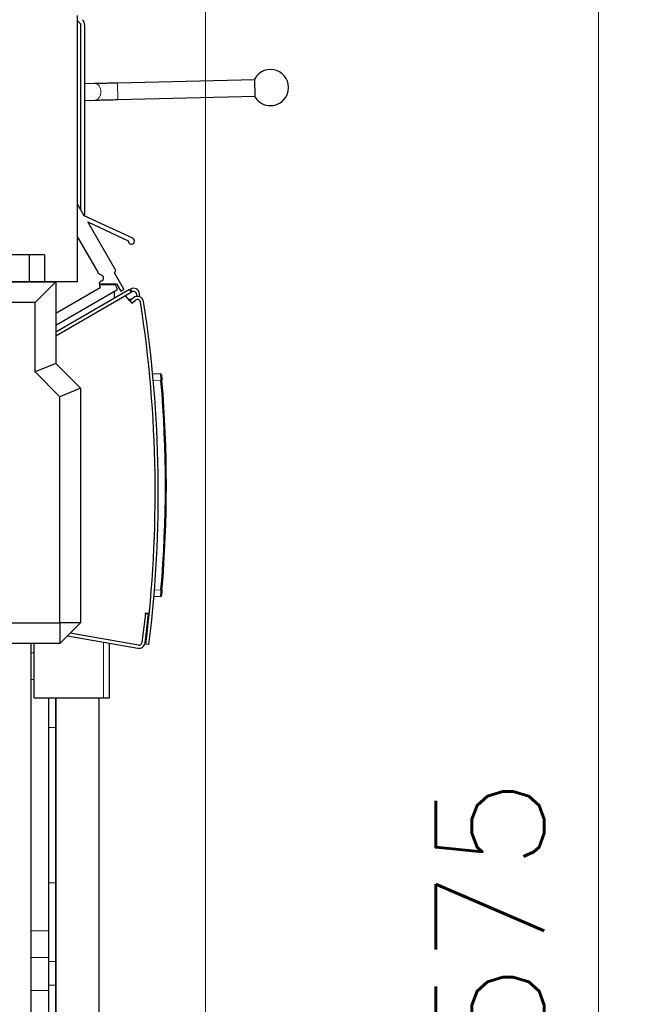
# Model space of a CAD drawing. Header units: inches. Extents: x 0 to 17820, y -10 to 12600.
# Tile 272 of 339: x 9502 to 10093, y 9316 to 10270. Entities that reach past the tile are written whole.
import ezdxf

# ---------------------------------------------------------------- set-up
doc = ezdxf.new("R2010")
doc.units = ezdxf.units.IN
doc.layers.add('1', color=7, linetype='Continuous', true_color=0xffffff)
doc.layers.add('254', color=7, linetype='Continuous', true_color=0xffffff)
doc.styles.add('latin_extended', font='simplex.shx')
doc.dimstyles.get("Standard").update_dxf_attribs({"dimtxt": 0.18, "dimasz": 0.18, "dimexe": 0.18, "dimexo": 0.0625, "dimgap": 0.09, "dimtad": 0, "dimtih": 1, "dimtoh": 1, "dimdec": 4, "dimzin": 0, "dimdsep": 46, "dimtxsty": 'Standard', "dimcen": 0.09, "dimadec": 0, "dimazin": 0, "dimtfac": 1, "dimtdec": 4, "dimtofl": 0, "dimtmove": 0, "dimatfit": 3, "dimfxl": 1, "dimtolj": 1, "dimtzin": 0, "dimarcsym": 0})

# ---------------------------------------------------------------- blocks, each defined once
blk = doc.blocks.new('_U3')
at = {"layer": '254', "color": 3, "linetype": 'Continuous', "lineweight": 13, "transparency": 16777216}
for p, q in [((7293.66, 10134.7), (7293.66, 11650.4)), ((9682.22, 8812.79), (9682.22, 11650.4)), ((7398.66, 11620.4), (9577.22, 11620.4))]:
    blk.add_line(p, q, dxfattribs=at)
at = {"layer": '254', "color": 3, "transparency": 16777216}
for points in [[(7398.66, 11637.9), (7398.66, 11602.9), (7293.66, 11620.4)], [(9577.22, 11602.9), (9577.22, 11637.9), (9682.22, 11620.4)]]:
    blk.add_solid(points, dxfattribs=at)
at = {"layer": 'Defpoints', "color": 0, "transparency": 16777216}
for p in [(9682.22, 11620.4), (7293.66, 10104.7), (9682.22, 8782.79)]:
    blk.add_point(p, dxfattribs=at)
at = {"layer": '254', "color": 2, "lineweight": 13, "transparency": 16777216, "insert": (8305.44, 11777.9), "char_height": 105, "attachment_point": 1, "style": 'latin_extended'}
blk.add_mtext('\\A1;2389', dxfattribs=at)
blk = doc.blocks.new('_U10')
at = {"layer": '254', "color": 3, "linetype": 'Continuous', "lineweight": 13, "transparency": 16777216}
for p, q in [((9387.37, 11148.4), (10092.85, 11148.4)), ((10062.85, 11043.4), (10062.85, 7677.9)), ((9033.32, 7572.9), (10092.85, 7572.9))]:
    blk.add_line(p, q, dxfattribs=at)
at = {"layer": '254', "color": 3, "transparency": 16777216}
for points in [[(10080.35, 11043.4), (10045.35, 11043.4), (10062.85, 11148.4)], [(10045.35, 7677.9), (10080.35, 7677.9), (10062.85, 7572.9)]]:
    blk.add_solid(points, dxfattribs=at)
at = {"layer": 'Defpoints', "color": 0, "transparency": 16777216}
for p in [(9357.37, 11148.4), (9003.32, 7572.9), (10062.85, 7572.9)]:
    blk.add_point(p, dxfattribs=at)
at = {"layer": '254', "color": 2, "lineweight": 13, "transparency": 16777216, "insert": (9905.35, 9175.65), "char_height": 105, "attachment_point": 1, "rotation": 90, "style": 'latin_extended'}
blk.add_mtext('\\A1;3575', dxfattribs=at)

msp = doc.modelspace()

# ---------------------------------------------------------------- linework, layer by layer
at = {"layer": '1', "color": 2, "linetype": 'Continuous', "lineweight": 25}
for p, q in [((9558.171, 10268.931), (9561.172, 10265.931)), ((9558.172, 10015.983), (9558.172, 10273.983)), ((9561.172, 10265.931), (9561.172, 10085.985)), ((9565.172, 10079.746), (9565.172, 10264.274)), ((9729.88, 10211.772), (9596.92, 10208.516)), ((9730.296, 10194.777), (9729.856, 10212.772)), ((9574.743, 10207.988), (9565.171, 10207.77)), ((9565.171, 10191.766), (9575.108, 10191.992)), ((9597.312, 10192.521), (9730.272, 10195.777)), ((9564.623, 10079.998), (9558.172, 10091.186)), ((9611.587, 10058.135), (9564.623, 10079.998)), ((9568.1, 10073.968), (9607.335, 10055.703)), ((9595.255, 10026.873), (9568.1, 10073.968)), ((9558.172, 10059.155), (9577.761, 10025.181)), ((9511.172, 10041.983), (8917.478, 10041.983)), ((9526.015, 10041.983), (9511.172, 10041.983)), ((9511.172, 10041.983), (9511.172, 10015.983)), ((9526.015, 10041.983), (9526.015, 10015.983)), ((9593.946, 10024.609), (9595.255, 10026.873)), ((9580.38, 10022.981), (9581.332, 10022.634)), ((9603.085, 10008.758), (9593.946, 10024.609)), ((8917.473, 10015.902), (9537.009, 10015.902)), ((9511.172, 10015.983), (8917.478, 10015.983)), ((9504.172, 10015.902), (9504.172, 10015.982)), ((9526.015, 10015.983), (9511.172, 10015.983)), ((9513.74, 10015.901), (9513.74, 10015.982)), ((9537.009, 10015.902), (9517.009, 9995.902)), ((9520.672, 10015.899), (9520.672, 10015.981)), ((9558.172, 10015.983), (9526.015, 10015.983)), ((9537.009, 10015.902), (9537.009, 9936.902)), ((9579.976, 10010.202), (9537.01, 9985.396)), ((9537.01, 9973.848), (9596.246, 10008.048)), ((9608.472, 10008.363), (9537.011, 9967.105)), ((9580.309, 10016.273), (9579.113, 10014.891)), ((9579.342, 10012.3), (9580.159, 10010.885)), ((9579.492, 10014.064), (9595.967, 10014.095)), ((9593.935, 10013.05), (9579.775, 10013.05)), ((9581.44, 10016.85), (9580.688, 10016.544)), ((9596.612, 10009.414), (9594.801, 10012.55)), ((9595.967, 10014.095), (9600.053, 10007.009)), ((9600.053, 10007.009), (9603.085, 10008.758)), ((9608.472, 10008.363), (9609.338, 10008.863)), ((9609.338, 10008.863), (9610.838, 10006.265)), ((9537.01, 9963.641), (9609.972, 10005.765)), ((9593.672, 10006.562), (9593.672, 9999.818)), ((9608.815, 9997.409), (9604.423, 10002.561)), ((9610.569, 9998.905), (9607.54, 9998.905)), ((9612.349, 10000.422), (9608.815, 9997.409)), ((9610.838, 10006.265), (9609.972, 10005.765)), ((9615.322, 10003.981), (9615.549, 10001.816)), ((9618.613, 10001.367), (9618.305, 10004.294)), ((9517.009, 9995.902), (8902.293, 9995.902)), ((9517.009, 9928.618), (9517.009, 9995.902)), ((9608.815, 9997.409), (9610.762, 9995.126)), ((9610.762, 9995.126), (9614.295, 9998.139)), ((9537.009, 9936.902), (9517.009, 9928.618)), ((9537.009, 9936.902), (9561.009, 9912.902)), ((9541.009, 9904.618), (9517.009, 9928.618)), ((9630.917, 9927.052), (9638.534, 9926.652)), ((9561.009, 9912.902), (9541.009, 9904.618)), ((9561.009, 9912.902), (9561.009, 9685.633)), ((9541.009, 9685.633), (9541.009, 9904.618)), ((9638.534, 9711.051), (9632.116, 9710.715)), ((9623.989, 9694.245), (9620.577, 9666.454)), ((9623.554, 9666.088), (9626.967, 9693.88)), ((9623.989, 9694.245), (9624.027, 9694.555)), ((9624.027, 9694.555), (9624.111, 9695.238)), ((9624.111, 9695.238), (9627.648, 9694.804)), ((9627.088, 9694.872), (9626.967, 9693.88)), ((9374.02, 9685.633), (9541.009, 9685.633)), ((9561.009, 9685.633), (9541.009, 9665.633)), ((9561.009, 9685.633), (9541.009, 9685.633)), ((9541.009, 9685.633), (9541.009, 9665.633)), ((9617.078, 9663.865), (9550.91, 9675.532)), ((9541.009, 9665.633), (9394.02, 9665.633)), ((9513.172, 9293.905), (9513.172, 9665.63)), ((9516.172, 9612.905), (9516.172, 9665.635)), ((9548.321, 9672.943), (9616.557, 9660.911)), ((9589.172, 9612.905), (9589.172, 9665.743)), ((9627.29, 9664.406), (9624.313, 9664.775)), ((9516.172, 9612.905), (9583.172, 9612.905)), ((9530.172, 9584.132), (9530.172, 9612.906)), ((9537.172, 9584.132), (9537.172, 9612.906)), ((9537.173, 9612.896), (9537.173, 9200.723)), ((9579.173, 9200.723), (9579.173, 9612.896)), ((9583.172, 9612.905), (9589.172, 9612.905)), ((9530.172, 9433.676), (9530.172, 9584.132)), ((9537.172, 9433.676), (9537.172, 9584.132)), ((9530.172, 9357.266), (9530.172, 9433.676)), ((9537.172, 9357.266), (9537.172, 9433.676)), ((9530.172, 9334.542), (9530.172, 9357.266)), ((9537.172, 9334.542), (9537.172, 9357.266)), ((9530.172, 9258.132), (9530.172, 9334.542)), ((9537.172, 9258.132), (9537.172, 9334.542))]:
    msp.add_line(p, q, dxfattribs=at)
at = {"layer": '1', "color": 110, "linetype": 'Continuous', "lineweight": 13}
for p, q in [((9597.312, 10192.521), (9596.92, 10208.516)), ((9575.107, 10191.992), (9575.108, 10191.992)), ((9609.972, 10005.765), (9608.472, 10008.363)), ((9639.015, 9920.136), (9631.525, 9920.529)), ((9632.651, 9717.234), (9639.015, 9717.567)), ((9626.967, 9693.88), (9623.989, 9694.245)), ((9583.172, 9612.905), (9583.172, 9666.801)), ((9513.172, 9656.614), (9516.172, 9656.614)), ((9513.172, 9630.598), (9516.172, 9630.598)), ((9537.172, 9584.132), (9530.172, 9584.132)), ((9537.172, 9433.676), (9530.172, 9433.676)), ((9513.172, 9387.21), (9530.172, 9387.21)), ((9513.172, 9361.194), (9530.172, 9361.194)), ((9537.172, 9357.266), (9530.172, 9357.266)), ((9537.172, 9334.542), (9530.172, 9334.542)), ((9513.172, 9329.16), (9530.172, 9329.16))]:
    msp.add_line(p, q, dxfattribs=at)
at = {"layer": '1', "color": 2, "linetype": 'Continuous', "lineweight": 25}
for centre, radius, start, end in [((9557.172, 10264.274), 8, 0, 45), ((9745.08, 10204.142), 17.5, 270, 150.452904), ((9745.08, 10204.142), 17.5, 212.35235, 270), ((9610.321, 10055.416), 3, 174.505806, 65.037062), ((9582.093, 10027.678), 5, 209.967882, 249.967882), ((9580.27, 10019.721), 3.1, 292.156346, 69.967882), ((9579.491, 10014.564), 0.5, 139.114643, 270.109101), ((9579.491, 10014.564), 0.5, 139.114643, 270.109101), ((9579.775, 10012.55), 0.5, 90, 210), ((9579.726, 10010.635), 0.5, 300, 30), ((9581.065, 10015.618), 1, 112.156346, 139.114643), ((9587.672, 10011.728), 6, 12.724141, 23.180391), ((9593.935, 10012.05), 1, 30, 90), ((9595.746, 10008.914), 1, 300, 30), ((9612.338, 10003.667), 6, 6.00065, 120), ((9612.338, 10003.667), 3, 6.00065, 120), ((9616.241, 9995.856), 6, 8.823765, 130.45), ((9616.241, 9995.856), 3, 8.823765, 130.45), ((8433.408, 9812.241), 1200, 352.941167, 8.823765), ((8433.408, 9812.241), 1203, 352.941167, 8.823765), ((9638.482, 9925.654), 1, 5.110451, 87), ((8444.3, 9818.852), 1199, 355.154216, 4.845784), ((8444.248, 9818.852), 1200, 355.154216, 4.845784), ((9638.482, 9712.05), 1, 273, 354.889549), ((9617.599, 9666.82), 6, 260, 353), ((9617.599, 9666.82), 3, 260, 353), ((9619.926, 9669.507), 5, 316.463337, 343.341237)]:
    msp.add_arc(centre, radius, start, end, dxfattribs=at)
at = {"layer": '1', "color": 110, "linetype": 'Continuous', "lineweight": 13}
for centre, major_axis, ratio, start_param, end_param in [((9574.925, 10199.99), (0.182, -7.998), 0.7398986, 1.5539244, 3.1416068), ((9574.925, 10199.99), (0.182, -7.998), 0.7398986, 0, 1.5539244), ((9638.963, 9920.136), (-0.996, -0.084), 0.0044271, 1.6229689, 3.1415927), ((9638.963, 9717.567), (0.996, -0.084), 0.0044271, 0, 1.5186238)]:
    msp.add_ellipse(centre, major_axis=major_axis, ratio=ratio, start_param=start_param, end_param=end_param, dxfattribs=at)
at = {"layer": '1', "color": 2, "linetype": 'Continuous', "lineweight": 25}
for points, knots in [([(9596.92, 10208.516), (9594.807, 10208.465), (9590.684, 10208.364), (9584.679, 10208.22), (9579.239, 10208.092), (9576.16, 10208.021), (9574.743, 10207.988)], [0, 0, 0, 0, 0.2500507, 0.5000219, 0.7499827, 1, 1, 1, 1]), ([(9575.108, 10191.992), (9576.527, 10192.025), (9579.611, 10192.096), (9585.059, 10192.225), (9591.07, 10192.369), (9595.197, 10192.469), (9597.312, 10192.521)], [0, 0, 0, 0, 0.2500404, 0.5000237, 0.7499932, 1, 1, 1, 1]), ([(9639.478, 9925.743), (9639.478, 9925.742), (9639.48, 9925.723), (9639.484, 9925.671), (9639.488, 9925.626), (9639.489, 9925.617), (9639.491, 9925.596), (9639.492, 9925.586), (9639.495, 9925.552), (9639.497, 9925.528), (9639.504, 9925.449), (9639.515, 9925.327), (9639.529, 9925.171), (9639.538, 9925.064), (9639.54, 9925.042), (9639.544, 9924.997), (9639.546, 9924.974), (9639.553, 9924.903), (9639.557, 9924.854), (9639.571, 9924.702), (9639.59, 9924.486), (9639.611, 9924.244), (9639.628, 9924.052), (9639.637, 9923.954), (9639.646, 9923.851), (9639.652, 9923.782), (9639.655, 9923.747), (9639.67, 9923.571), (9639.683, 9923.425), (9639.709, 9923.126), (9639.736, 9922.817), (9639.764, 9922.492), (9639.782, 9922.283), (9639.786, 9922.241), (9639.793, 9922.156), (9639.797, 9922.114), (9639.808, 9921.986), (9639.815, 9921.9), (9639.838, 9921.641), (9639.868, 9921.293), (9639.898, 9920.939), (9639.921, 9920.671), (9639.932, 9920.537), (9639.944, 9920.402), (9639.951, 9920.311), (9639.955, 9920.266), (9639.959, 9920.221)], [0, 0, 0, 0, 0.0589429, 0.12168, 0.12168, 0.1373643, 0.1373643, 0.1530486, 0.1530486, 0.1844172, 0.1844172, 0.2471543, 0.3098915, 0.3098915, 0.3255757, 0.3255757, 0.34126, 0.34126, 0.3726286, 0.3726286, 0.4353657, 0.4981029, 0.4981029, 0.5294714, 0.5451557, 0.5451557, 0.56084, 0.56084, 0.6235772, 0.6235772, 0.6863143, 0.7490514, 0.7490514, 0.7647357, 0.7647357, 0.78042, 0.78042, 0.8117886, 0.8117886, 0.8745257, 0.9372629, 0.9372629, 0.9686314, 0.9843157, 0.9843157, 1, 1, 1, 1]), ([(9639.959, 9717.483), (9639.944, 9717.302), (9639.913, 9716.941), (9639.882, 9716.584), (9639.863, 9716.362), (9639.86, 9716.317), (9639.852, 9716.229), (9639.848, 9716.185), (9639.837, 9716.054), (9639.829, 9715.967), (9639.807, 9715.709), (9639.778, 9715.371), (9639.75, 9715.046), (9639.729, 9714.807), (9639.722, 9714.728), (9639.712, 9714.611), (9639.709, 9714.572), (9639.702, 9714.496), (9639.699, 9714.458), (9639.682, 9714.27), (9639.657, 9713.98), (9639.633, 9713.713), (9639.617, 9713.521), (9639.608, 9713.427), (9639.6, 9713.337), (9639.595, 9713.277), (9639.592, 9713.248), (9639.58, 9713.103), (9639.57, 9712.995), (9639.552, 9712.794), (9639.544, 9712.701), (9639.529, 9712.531), (9639.522, 9712.453), (9639.514, 9712.366), (9639.513, 9712.349), (9639.51, 9712.316), (9639.508, 9712.3), (9639.504, 9712.254), (9639.502, 9712.225), (9639.495, 9712.146), (9639.487, 9712.059), (9639.482, 9712.005), (9639.48, 9711.979), (9639.479, 9711.972), (9639.478, 9711.963), (9639.478, 9711.961), (9639.478, 9711.961)], [0, 0, 0, 0, 0.0626522, 0.1253043, 0.1253043, 0.1409674, 0.1409674, 0.1566304, 0.1566304, 0.1879565, 0.1879565, 0.2506087, 0.3132608, 0.3132608, 0.3445869, 0.3445869, 0.3602499, 0.3602499, 0.375913, 0.375913, 0.4385652, 0.5012173, 0.5012173, 0.5325434, 0.5482064, 0.5482064, 0.5638695, 0.5638695, 0.6265216, 0.6265216, 0.6891738, 0.6891738, 0.751826, 0.751826, 0.767489, 0.767489, 0.7831521, 0.7831521, 0.8144781, 0.8144781, 0.8771303, 0.9397825, 0.9397825, 0.9711086, 0.9711086, 1, 1, 1, 1])]:
    msp.add_open_spline(points, degree=3, knots=knots, dxfattribs=at)
at = {"layer": '1', "color": 110, "linetype": 'Continuous', "lineweight": 13}
for points, knots in [([(9638.534, 9926.652), (9638.536, 9926.652), (9638.541, 9926.631), (9638.549, 9926.567), (9638.554, 9926.514), (9638.555, 9926.503), (9638.558, 9926.479), (9638.562, 9926.442), (9638.566, 9926.399), (9638.575, 9926.305), (9638.587, 9926.161), (9638.603, 9925.978), (9638.613, 9925.852), (9638.615, 9925.826), (9638.62, 9925.773), (9638.622, 9925.746), (9638.629, 9925.662), (9638.633, 9925.605), (9638.647, 9925.426), (9638.667, 9925.171), (9638.689, 9924.885), (9638.706, 9924.659), (9638.711, 9924.582), (9638.72, 9924.463), (9638.723, 9924.422), (9638.729, 9924.341), (9638.732, 9924.3), (9638.747, 9924.092), (9638.759, 9923.92), (9638.785, 9923.566), (9638.81, 9923.202), (9638.837, 9922.818), (9638.854, 9922.572), (9638.857, 9922.522), (9638.864, 9922.422), (9638.868, 9922.372), (9638.878, 9922.22), (9638.885, 9922.119), (9638.905, 9921.813), (9638.933, 9921.402), (9638.96, 9920.984), (9638.988, 9920.563), (9639.001, 9920.35), (9639.015, 9920.136)], [0, 0, 0, 0, 0.0625, 0.125, 0.125, 0.140625, 0.140625, 0.15625, 0.1875, 0.1875, 0.25, 0.3125, 0.3125, 0.328125, 0.328125, 0.34375, 0.34375, 0.375, 0.375, 0.4375, 0.5, 0.5, 0.53125, 0.53125, 0.546875, 0.546875, 0.5625, 0.5625, 0.625, 0.625, 0.6875, 0.75, 0.75, 0.765625, 0.765625, 0.78125, 0.78125, 0.8125, 0.8125, 0.875, 0.9375, 0.9375, 1, 1, 1, 1]), ([(9639.015, 9717.567), (9639.001, 9717.353), (9638.974, 9716.926), (9638.946, 9716.504), (9638.929, 9716.242), (9638.925, 9716.189), (9638.918, 9716.085), (9638.908, 9715.929), (9638.898, 9715.775), (9638.877, 9715.47), (9638.85, 9715.072), (9638.823, 9714.688), (9638.804, 9714.405), (9638.797, 9714.312), (9638.787, 9714.174), (9638.784, 9714.128), (9638.778, 9714.038), (9638.774, 9713.993), (9638.759, 9713.771), (9638.734, 9713.429), (9638.711, 9713.114), (9638.694, 9712.888), (9638.688, 9712.815), (9638.68, 9712.707), (9638.678, 9712.671), (9638.672, 9712.601), (9638.67, 9712.566), (9638.656, 9712.396), (9638.647, 9712.268), (9638.628, 9712.032), (9638.619, 9711.923), (9638.603, 9711.722), (9638.595, 9711.63), (9638.586, 9711.528), (9638.584, 9711.508), (9638.581, 9711.469), (9638.579, 9711.45), (9638.574, 9711.396), (9638.571, 9711.362), (9638.562, 9711.269), (9638.552, 9711.166), (9638.545, 9711.104), (9638.538, 9711.062), (9638.536, 9711.051), (9638.534, 9711.051)], [0, 0, 0, 0, 0.0625, 0.125, 0.125, 0.140625, 0.140625, 0.15625, 0.1875, 0.1875, 0.25, 0.3125, 0.3125, 0.34375, 0.34375, 0.359375, 0.359375, 0.375, 0.375, 0.4375, 0.5, 0.5, 0.53125, 0.53125, 0.546875, 0.546875, 0.5625, 0.5625, 0.625, 0.625, 0.6875, 0.6875, 0.75, 0.75, 0.765625, 0.765625, 0.78125, 0.78125, 0.8125, 0.8125, 0.875, 0.9375, 0.9375, 1, 1, 1, 1])]:
    msp.add_open_spline(points, degree=3, knots=knots, dxfattribs=at)

# ---------------------------------------------------------------- dimensions: what is measured, and where the dimension line sits
at = {"layer": '254', "color": 2, "linetype": 'Continuous', "lineweight": 13}
dim = msp.add_linear_dim(base=(9682.224, 11620.401), p1=(7293.662, 10104.704), p2=(9682.224, 8782.794), dimstyle='Standard', override={"dimscale": 30, "dimtxt": 3.5, "dimasz": 3.5, "dimexe": 1, "dimexo": 1, "dimgap": 1.75, "dimtad": 1, "dimtih": 1, "dimtoh": 0, "dimdec": 0, "dimlfac": 1, "dimzin": 8, "dimdsep": 46, "dimlunit": 2, "dimtxsty": 'latin_extended', "dimsah": 1, "dimse1": 0, "dimse2": 0, "dimsd1": 0, "dimsd2": 0, "dimclrd": 3, "dimclre": 3, "dimclrt": 2, "dimtol": 0, "dimtm": -0.1, "dimtfac": 0.714286, "dimtdec": 3, "dimtofl": 1, "dimtmove": 0, "dimtzin": 8, "dimlwd": 13, "dimlwe": 13}, dxfattribs=at)
dim.commit()
dim.dimension.update_dxf_attribs({"geometry": '_U3', "text_midpoint": (8487.943, 11620.401), "dimtype": 160})
dim = msp.add_linear_dim(base=(10062.850938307, 7572.901034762), p1=(9357.371598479, 11148.401034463), p2=(9003.321586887, 7572.901034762), angle=90, dimstyle='Standard', override={"dimscale": 30, "dimtxt": 3.5, "dimasz": 3.5, "dimexe": 1, "dimexo": 1, "dimgap": 1.75, "dimtad": 1, "dimtih": 0, "dimtoh": 0, "dimdec": 0, "dimlfac": 1, "dimzin": 8, "dimdsep": 46, "dimlunit": 2, "dimtxsty": 'latin_extended', "dimsah": 1, "dimse1": 0, "dimse2": 0, "dimsd1": 0, "dimsd2": 0, "dimclrd": 3, "dimclre": 3, "dimclrt": 2, "dimtol": 0, "dimtm": -0.1, "dimtfac": 0.714286, "dimtdec": 3, "dimtofl": 1, "dimtmove": 0, "dimtzin": 8, "dimlwd": 13, "dimlwe": 13}, dxfattribs=at)
dim.commit()
dim.dimension.update_dxf_attribs({"geometry": '_U10', "text_midpoint": (10062.850938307, 9360.651034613), "dimtype": 160})

doc.saveas('drawing.dxf')
